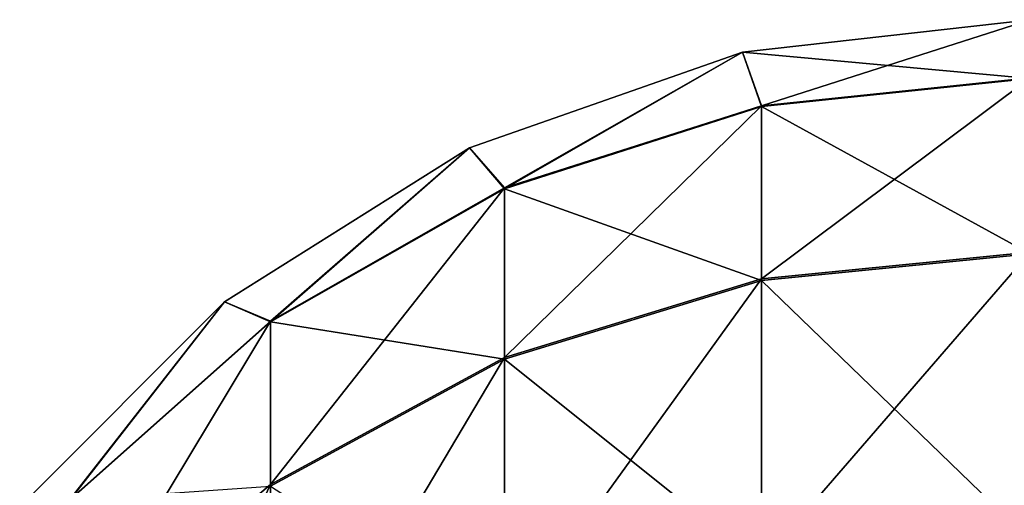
# Model space of a CAD drawing. Header units: inches. Extents: x -4.64 to 4.64, y -1.42 to 0.49.
# Tile 534 of 608: x 3.9941 to 4.039, y -0.5852 to -0.564. Entities that reach past the tile are written whole.
import ezdxf

# ---------------------------------------------------------------- set-up
doc = ezdxf.new("R2010")
doc.units = ezdxf.units.IN
doc.header["$LTSCALE"] = 65.185185
doc.header["$MEASUREMENT"] = 0
for name, color, linetype in [('622', 7, 'CONTINUOUS'), ('624', 7, 'CONTINUOUS'), ('626', 7, 'CONTINUOUS'), ('628', 7, 'CONTINUOUS'), ('630', 7, 'CONTINUOUS'), ('632', 7, 'CONTINUOUS'), ('634', 7, 'CONTINUOUS'), ('636', 7, 'CONTINUOUS'), ('638', 7, 'CONTINUOUS'), ('653', 7, 'CONTINUOUS'), ('655', 7, 'CONTINUOUS'), ('657', 7, 'CONTINUOUS')]:
    doc.layers.add(name, color=color, linetype=linetype)

msp = doc.modelspace()

# ---------------------------------------------------------------- linework, layer by layer
at = {"layer": '622', "color": 7, "linetype": 'CONTINUOUS', "true_color": 0xa2afbf}
for points in [[(4.04021, -0.564, -6.062), (4.027943, -0.567922, -6.0923), (4.027081, -0.565479, -6.062), (4.04021, -0.564, -6.062)], [(4.04021, -0.564, -6.062), (4.04021, -0.566652, -6.092523), (4.027943, -0.567922, -6.0923), (4.04021, -0.564, -6.062)], [(4.027081, -0.565479, -6.062), (4.016213, -0.571676, -6.091643), (4.014611, -0.569843, -6.062), (4.027081, -0.565479, -6.062)], [(4.027943, -0.567922, -6.0923), (4.016213, -0.571676, -6.091643), (4.027081, -0.565479, -6.062), (4.027943, -0.567922, -6.0923)], [(4.04021, -0.566652, -6.092523), (4.04021, -0.574611, -6.122363), (4.027943, -0.575823, -6.121924), (4.04021, -0.566652, -6.092523)], [(4.04021, -0.566652, -6.092523), (4.027943, -0.575823, -6.121924), (4.027943, -0.567922, -6.0923), (4.04021, -0.566652, -6.092523)], [(4.027943, -0.575823, -6.121924), (4.016213, -0.579406, -6.120624), (4.027943, -0.567922, -6.0923), (4.027943, -0.575823, -6.121924)], [(4.027943, -0.567922, -6.0923), (4.016213, -0.579406, -6.120624), (4.016213, -0.571676, -6.091643), (4.027943, -0.567922, -6.0923)], [(4.014611, -0.569843, -6.062), (4.005531, -0.577751, -6.09058), (4.003424, -0.576872, -6.062), (4.014611, -0.569843, -6.062)], [(4.016213, -0.571676, -6.091643), (4.005531, -0.577751, -6.09058), (4.014611, -0.569843, -6.062), (4.016213, -0.571676, -6.091643)], [(4.016213, -0.579406, -6.120624), (4.005531, -0.585204, -6.118521), (4.016213, -0.571676, -6.091643), (4.016213, -0.579406, -6.120624)], [(4.016213, -0.571676, -6.091643), (4.005531, -0.585204, -6.118521), (4.005531, -0.577751, -6.09058), (4.016213, -0.571676, -6.091643)], [(4.04021, -0.574611, -6.122363), (4.04021, -0.587636, -6.150366), (4.027943, -0.588753, -6.149723), (4.04021, -0.574611, -6.122363)], [(4.04021, -0.574611, -6.122363), (4.027943, -0.588753, -6.149723), (4.027943, -0.575823, -6.121924), (4.04021, -0.574611, -6.122363)], [(4.027943, -0.588753, -6.149723), (4.016213, -0.592056, -6.14782), (4.027943, -0.575823, -6.121924), (4.027943, -0.588753, -6.149723)], [(4.027943, -0.575823, -6.121924), (4.016213, -0.592056, -6.14782), (4.016213, -0.579406, -6.120624), (4.027943, -0.575823, -6.121924)], [(4.003424, -0.576872, -6.062), (3.996364, -0.58588, -6.089156), (3.994082, -0.586214, -6.062), (4.003424, -0.576872, -6.062)], [(4.005531, -0.577751, -6.09058), (3.996364, -0.58588, -6.089156), (4.003424, -0.576872, -6.062), (4.005531, -0.577751, -6.09058)], [(4.005531, -0.585204, -6.118521), (3.996364, -0.592962, -6.115706), (4.005531, -0.577751, -6.09058), (4.005531, -0.585204, -6.118521)], [(4.005531, -0.577751, -6.09058), (3.996364, -0.592962, -6.115706), (3.996364, -0.58588, -6.089156), (4.005531, -0.577751, -6.09058)], [(4.016213, -0.592056, -6.14782), (4.005531, -0.5974, -6.144741), (4.016213, -0.579406, -6.120624), (4.016213, -0.592056, -6.14782)], [(4.016213, -0.579406, -6.120624), (4.005531, -0.5974, -6.144741), (4.005531, -0.585204, -6.118521), (4.016213, -0.579406, -6.120624)], [(4.005531, -0.5974, -6.144741), (3.996364, -0.604551, -6.14062), (4.005531, -0.585204, -6.118521), (4.005531, -0.5974, -6.144741)], [(4.005531, -0.585204, -6.118521), (3.996364, -0.604551, -6.14062), (3.996364, -0.592962, -6.115706), (4.005531, -0.585204, -6.118521)]]:
    msp.add_3dface(points, dxfattribs=at)
at = {"layer": '624', "color": 7, "linetype": 'CONTINUOUS', "true_color": 0xa2afbf}
for points in [[(4.04021, -0.564, -6.062), (4.027081, -0.565479, -6.062), (4.04021, -0.564, -4.238), (4.04021, -0.564, -6.062)], [(4.04021, -0.564, -4.238), (4.027081, -0.565479, -6.062), (4.027081, -0.565479, -4.238), (4.04021, -0.564, -4.238)], [(4.027081, -0.565479, -6.062), (4.014611, -0.569843, -6.062), (4.027081, -0.565479, -4.238), (4.027081, -0.565479, -6.062)], [(4.027081, -0.565479, -4.238), (4.014611, -0.569843, -6.062), (4.014611, -0.569843, -4.238), (4.027081, -0.565479, -4.238)], [(4.014611, -0.569843, -6.062), (4.003424, -0.576872, -6.062), (4.014611, -0.569843, -4.238), (4.014611, -0.569843, -6.062)], [(4.014611, -0.569843, -4.238), (4.003424, -0.576872, -6.062), (4.003424, -0.576872, -4.238), (4.014611, -0.569843, -4.238)], [(4.003424, -0.576872, -6.062), (3.994082, -0.586214, -6.062), (4.003424, -0.576872, -4.238), (4.003424, -0.576872, -6.062)], [(4.003424, -0.576872, -4.238), (3.994082, -0.586214, -6.062), (3.994082, -0.586214, -4.238), (4.003424, -0.576872, -4.238)]]:
    msp.add_3dface(points, dxfattribs=at)
at = {"layer": '626', "color": 7, "linetype": 'CONTINUOUS', "true_color": 0xa2afbf}
for points in [[(4.04021, -0.564, -4.238), (4.027081, -0.565479, -4.238), (4.04021, -0.566689, -4.207264), (4.04021, -0.564, -4.238)], [(4.027081, -0.565479, -4.238), (4.014611, -0.569843, -4.238), (4.016213, -0.571712, -4.20815), (4.027081, -0.565479, -4.238)], [(4.027943, -0.567959, -4.207488), (4.027081, -0.565479, -4.238), (4.016213, -0.571712, -4.20815), (4.027943, -0.567959, -4.207488)], [(4.04021, -0.566689, -4.207264), (4.027081, -0.565479, -4.238), (4.027943, -0.567959, -4.207488), (4.04021, -0.566689, -4.207264)], [(4.04021, -0.574685, -4.177433), (4.04021, -0.566689, -4.207264), (4.027943, -0.567959, -4.207488), (4.04021, -0.574685, -4.177433)], [(4.027943, -0.567959, -4.207488), (4.016213, -0.571712, -4.20815), (4.027943, -0.575896, -4.177875), (4.027943, -0.567959, -4.207488)], [(4.04021, -0.574685, -4.177433), (4.027943, -0.567959, -4.207488), (4.027943, -0.575896, -4.177875), (4.04021, -0.574685, -4.177433)], [(4.014611, -0.569843, -4.238), (4.003424, -0.576872, -4.238), (4.005531, -0.577786, -4.209221), (4.014611, -0.569843, -4.238)], [(4.016213, -0.571712, -4.20815), (4.014611, -0.569843, -4.238), (4.005531, -0.577786, -4.209221), (4.016213, -0.571712, -4.20815)], [(4.016213, -0.571712, -4.20815), (4.005531, -0.577786, -4.209221), (4.016213, -0.579478, -4.179179), (4.016213, -0.571712, -4.20815)], [(4.027943, -0.575896, -4.177875), (4.016213, -0.571712, -4.20815), (4.016213, -0.579478, -4.179179), (4.027943, -0.575896, -4.177875)], [(4.04021, -0.587744, -4.149446), (4.04021, -0.574685, -4.177433), (4.027943, -0.575896, -4.177875), (4.04021, -0.587744, -4.149446)], [(4.027943, -0.575896, -4.177875), (4.016213, -0.579478, -4.179179), (4.027943, -0.588861, -4.150092), (4.027943, -0.575896, -4.177875)], [(4.04021, -0.587744, -4.149446), (4.027943, -0.575896, -4.177875), (4.027943, -0.588861, -4.150092), (4.04021, -0.587744, -4.149446)], [(4.003424, -0.576872, -4.238), (3.994082, -0.586214, -4.238), (3.996364, -0.585914, -4.210654), (4.003424, -0.576872, -4.238)], [(4.005531, -0.577786, -4.209221), (4.003424, -0.576872, -4.238), (3.996364, -0.585914, -4.210654), (4.005531, -0.577786, -4.209221)], [(4.005531, -0.577786, -4.209221), (3.996364, -0.585914, -4.210654), (4.005531, -0.585273, -4.181289), (4.005531, -0.577786, -4.209221)], [(4.016213, -0.579478, -4.179179), (4.005531, -0.577786, -4.209221), (4.005531, -0.585273, -4.181289), (4.016213, -0.579478, -4.179179)], [(4.016213, -0.579478, -4.179179), (4.005531, -0.585273, -4.181289), (4.016213, -0.592161, -4.151998), (4.016213, -0.579478, -4.179179)], [(4.027943, -0.588861, -4.150092), (4.016213, -0.579478, -4.179179), (4.016213, -0.592161, -4.151998), (4.027943, -0.588861, -4.150092)]]:
    msp.add_3dface(points, dxfattribs=at)
at = {"layer": '628', "color": 7, "linetype": 'CONTINUOUS', "true_color": 0xa2afbf}
for points in [[(4.04021, -0.564, -1.942), (4.027943, -0.567922, -1.9723), (4.027081, -0.565479, -1.942), (4.04021, -0.564, -1.942)], [(4.04021, -0.564, -1.942), (4.04021, -0.566652, -1.972523), (4.027943, -0.567922, -1.9723), (4.04021, -0.564, -1.942)], [(4.027081, -0.565479, -1.942), (4.016213, -0.571676, -1.971643), (4.014611, -0.569843, -1.942), (4.027081, -0.565479, -1.942)], [(4.027943, -0.567922, -1.9723), (4.016213, -0.571676, -1.971643), (4.027081, -0.565479, -1.942), (4.027943, -0.567922, -1.9723)], [(4.04021, -0.566652, -1.972523), (4.04021, -0.574611, -2.002363), (4.027943, -0.575823, -2.001924), (4.04021, -0.566652, -1.972523)], [(4.04021, -0.566652, -1.972523), (4.027943, -0.575823, -2.001924), (4.027943, -0.567922, -1.9723), (4.04021, -0.566652, -1.972523)], [(4.027943, -0.575823, -2.001924), (4.016213, -0.579406, -2.000624), (4.027943, -0.567922, -1.9723), (4.027943, -0.575823, -2.001924)], [(4.027943, -0.567922, -1.9723), (4.016213, -0.579406, -2.000624), (4.016213, -0.571676, -1.971643), (4.027943, -0.567922, -1.9723)], [(4.014611, -0.569843, -1.942), (4.005531, -0.577751, -1.97058), (4.003424, -0.576872, -1.942), (4.014611, -0.569843, -1.942)], [(4.016213, -0.571676, -1.971643), (4.005531, -0.577751, -1.97058), (4.014611, -0.569843, -1.942), (4.016213, -0.571676, -1.971643)], [(4.016213, -0.579406, -2.000624), (4.005531, -0.585204, -1.998521), (4.016213, -0.571676, -1.971643), (4.016213, -0.579406, -2.000624)], [(4.016213, -0.571676, -1.971643), (4.005531, -0.585204, -1.998521), (4.005531, -0.577751, -1.97058), (4.016213, -0.571676, -1.971643)], [(4.04021, -0.574611, -2.002363), (4.04021, -0.587636, -2.030366), (4.027943, -0.588753, -2.029723), (4.04021, -0.574611, -2.002363)], [(4.04021, -0.574611, -2.002363), (4.027943, -0.588753, -2.029723), (4.027943, -0.575823, -2.001924), (4.04021, -0.574611, -2.002363)], [(4.027943, -0.588753, -2.029723), (4.016213, -0.592056, -2.02782), (4.027943, -0.575823, -2.001924), (4.027943, -0.588753, -2.029723)], [(4.027943, -0.575823, -2.001924), (4.016213, -0.592056, -2.02782), (4.016213, -0.579406, -2.000624), (4.027943, -0.575823, -2.001924)], [(4.003424, -0.576872, -1.942), (3.996364, -0.58588, -1.969156), (3.994082, -0.586214, -1.942), (4.003424, -0.576872, -1.942)], [(4.005531, -0.577751, -1.97058), (3.996364, -0.58588, -1.969156), (4.003424, -0.576872, -1.942), (4.005531, -0.577751, -1.97058)], [(4.005531, -0.585204, -1.998521), (3.996364, -0.592962, -1.995706), (4.005531, -0.577751, -1.97058), (4.005531, -0.585204, -1.998521)], [(4.005531, -0.577751, -1.97058), (3.996364, -0.592962, -1.995706), (3.996364, -0.58588, -1.969156), (4.005531, -0.577751, -1.97058)], [(4.016213, -0.592056, -2.02782), (4.005531, -0.5974, -2.024741), (4.016213, -0.579406, -2.000624), (4.016213, -0.592056, -2.02782)], [(4.016213, -0.579406, -2.000624), (4.005531, -0.5974, -2.024741), (4.005531, -0.585204, -1.998521), (4.016213, -0.579406, -2.000624)], [(4.005531, -0.5974, -2.024741), (3.996364, -0.604551, -2.02062), (4.005531, -0.585204, -1.998521), (4.005531, -0.5974, -2.024741)], [(4.005531, -0.585204, -1.998521), (3.996364, -0.604551, -2.02062), (3.996364, -0.592962, -1.995706), (4.005531, -0.585204, -1.998521)]]:
    msp.add_3dface(points, dxfattribs=at)
at = {"layer": '630', "color": 7, "linetype": 'CONTINUOUS', "true_color": 0xa2afbf}
for points in [[(4.04021, -0.564, -1.942), (4.027081, -0.565479, -1.942), (4.04021, -0.564, -0.118), (4.04021, -0.564, -1.942)], [(4.04021, -0.564, -0.118), (4.027081, -0.565479, -1.942), (4.027081, -0.565479, -0.118), (4.04021, -0.564, -0.118)], [(4.027081, -0.565479, -1.942), (4.014611, -0.569843, -1.942), (4.027081, -0.565479, -0.118), (4.027081, -0.565479, -1.942)], [(4.027081, -0.565479, -0.118), (4.014611, -0.569843, -1.942), (4.014611, -0.569843, -0.118), (4.027081, -0.565479, -0.118)], [(4.014611, -0.569843, -1.942), (4.003424, -0.576872, -1.942), (4.014611, -0.569843, -0.118), (4.014611, -0.569843, -1.942)], [(4.014611, -0.569843, -0.118), (4.003424, -0.576872, -1.942), (4.003424, -0.576872, -0.118), (4.014611, -0.569843, -0.118)], [(4.003424, -0.576872, -1.942), (3.994082, -0.586214, -1.942), (4.003424, -0.576872, -0.118), (4.003424, -0.576872, -1.942)], [(4.003424, -0.576872, -0.118), (3.994082, -0.586214, -1.942), (3.994082, -0.586214, -0.118), (4.003424, -0.576872, -0.118)]]:
    msp.add_3dface(points, dxfattribs=at)
at = {"layer": '632', "color": 7, "linetype": 'CONTINUOUS', "true_color": 0xa2afbf}
for points in [[(4.04021, -0.564, -0.118), (4.027081, -0.565479, -0.118), (4.04021, -0.566689, -0.087264), (4.04021, -0.564, -0.118)], [(4.027081, -0.565479, -0.118), (4.014611, -0.569843, -0.118), (4.016213, -0.571712, -0.08815), (4.027081, -0.565479, -0.118)], [(4.027943, -0.567959, -0.087488), (4.027081, -0.565479, -0.118), (4.016213, -0.571712, -0.08815), (4.027943, -0.567959, -0.087488)], [(4.04021, -0.566689, -0.087264), (4.027081, -0.565479, -0.118), (4.027943, -0.567959, -0.087488), (4.04021, -0.566689, -0.087264)], [(4.04021, -0.574685, -0.057433), (4.04021, -0.566689, -0.087264), (4.027943, -0.567959, -0.087488), (4.04021, -0.574685, -0.057433)], [(4.027943, -0.567959, -0.087488), (4.016213, -0.571712, -0.08815), (4.027943, -0.575896, -0.057875), (4.027943, -0.567959, -0.087488)], [(4.04021, -0.574685, -0.057433), (4.027943, -0.567959, -0.087488), (4.027943, -0.575896, -0.057875), (4.04021, -0.574685, -0.057433)], [(4.014611, -0.569843, -0.118), (4.003424, -0.576872, -0.118), (4.005531, -0.577786, -0.089221), (4.014611, -0.569843, -0.118)], [(4.016213, -0.571712, -0.08815), (4.014611, -0.569843, -0.118), (4.005531, -0.577786, -0.089221), (4.016213, -0.571712, -0.08815)], [(4.016213, -0.571712, -0.08815), (4.005531, -0.577786, -0.089221), (4.016213, -0.579478, -0.059179), (4.016213, -0.571712, -0.08815)], [(4.027943, -0.575896, -0.057875), (4.016213, -0.571712, -0.08815), (4.016213, -0.579478, -0.059179), (4.027943, -0.575896, -0.057875)], [(4.04021, -0.587744, -0.029446), (4.04021, -0.574685, -0.057433), (4.027943, -0.575896, -0.057875), (4.04021, -0.587744, -0.029446)], [(4.027943, -0.575896, -0.057875), (4.016213, -0.579478, -0.059179), (4.027943, -0.588861, -0.030092), (4.027943, -0.575896, -0.057875)], [(4.04021, -0.587744, -0.029446), (4.027943, -0.575896, -0.057875), (4.027943, -0.588861, -0.030092), (4.04021, -0.587744, -0.029446)], [(4.003424, -0.576872, -0.118), (3.994082, -0.586214, -0.118), (3.996364, -0.585914, -0.090654), (4.003424, -0.576872, -0.118)], [(4.005531, -0.577786, -0.089221), (4.003424, -0.576872, -0.118), (3.996364, -0.585914, -0.090654), (4.005531, -0.577786, -0.089221)], [(4.005531, -0.577786, -0.089221), (3.996364, -0.585914, -0.090654), (4.005531, -0.585273, -0.061289), (4.005531, -0.577786, -0.089221)], [(4.016213, -0.579478, -0.059179), (4.005531, -0.577786, -0.089221), (4.005531, -0.585273, -0.061289), (4.016213, -0.579478, -0.059179)], [(4.016213, -0.579478, -0.059179), (4.005531, -0.585273, -0.061289), (4.016213, -0.592161, -0.031998), (4.016213, -0.579478, -0.059179)], [(4.027943, -0.588861, -0.030092), (4.016213, -0.579478, -0.059179), (4.016213, -0.592161, -0.031998), (4.027943, -0.588861, -0.030092)]]:
    msp.add_3dface(points, dxfattribs=at)
at = {"layer": '634', "color": 7, "linetype": 'CONTINUOUS', "true_color": 0xa2afbf}
for points in [[(4.04021, -0.564, 2.178), (4.027943, -0.567922, 2.1477), (4.027081, -0.565479, 2.178), (4.04021, -0.564, 2.178)], [(4.04021, -0.564, 2.178), (4.04021, -0.566652, 2.147477), (4.027943, -0.567922, 2.1477), (4.04021, -0.564, 2.178)], [(4.027081, -0.565479, 2.178), (4.016213, -0.571676, 2.148357), (4.014611, -0.569843, 2.178), (4.027081, -0.565479, 2.178)], [(4.027943, -0.567922, 2.1477), (4.016213, -0.571676, 2.148357), (4.027081, -0.565479, 2.178), (4.027943, -0.567922, 2.1477)], [(4.04021, -0.566652, 2.147477), (4.04021, -0.574611, 2.117637), (4.027943, -0.575823, 2.118076), (4.04021, -0.566652, 2.147477)], [(4.04021, -0.566652, 2.147477), (4.027943, -0.575823, 2.118076), (4.027943, -0.567922, 2.1477), (4.04021, -0.566652, 2.147477)], [(4.027943, -0.575823, 2.118076), (4.016213, -0.579406, 2.119376), (4.027943, -0.567922, 2.1477), (4.027943, -0.575823, 2.118076)], [(4.027943, -0.567922, 2.1477), (4.016213, -0.579406, 2.119376), (4.016213, -0.571676, 2.148357), (4.027943, -0.567922, 2.1477)], [(4.014611, -0.569843, 2.178), (4.005531, -0.577751, 2.14942), (4.003424, -0.576872, 2.178), (4.014611, -0.569843, 2.178)], [(4.016213, -0.571676, 2.148357), (4.005531, -0.577751, 2.14942), (4.014611, -0.569843, 2.178), (4.016213, -0.571676, 2.148357)], [(4.016213, -0.579406, 2.119376), (4.005531, -0.585204, 2.121479), (4.016213, -0.571676, 2.148357), (4.016213, -0.579406, 2.119376)], [(4.016213, -0.571676, 2.148357), (4.005531, -0.585204, 2.121479), (4.005531, -0.577751, 2.14942), (4.016213, -0.571676, 2.148357)], [(4.04021, -0.574611, 2.117637), (4.04021, -0.587636, 2.089634), (4.027943, -0.588753, 2.090277), (4.04021, -0.574611, 2.117637)], [(4.04021, -0.574611, 2.117637), (4.027943, -0.588753, 2.090277), (4.027943, -0.575823, 2.118076), (4.04021, -0.574611, 2.117637)], [(4.027943, -0.588753, 2.090277), (4.016213, -0.592056, 2.09218), (4.027943, -0.575823, 2.118076), (4.027943, -0.588753, 2.090277)], [(4.027943, -0.575823, 2.118076), (4.016213, -0.592056, 2.09218), (4.016213, -0.579406, 2.119376), (4.027943, -0.575823, 2.118076)], [(4.003424, -0.576872, 2.178), (3.996364, -0.58588, 2.150844), (3.994082, -0.586214, 2.178), (4.003424, -0.576872, 2.178)], [(4.005531, -0.577751, 2.14942), (3.996364, -0.58588, 2.150844), (4.003424, -0.576872, 2.178), (4.005531, -0.577751, 2.14942)], [(4.005531, -0.585204, 2.121479), (3.996364, -0.592962, 2.124294), (4.005531, -0.577751, 2.14942), (4.005531, -0.585204, 2.121479)], [(4.005531, -0.577751, 2.14942), (3.996364, -0.592962, 2.124294), (3.996364, -0.58588, 2.150844), (4.005531, -0.577751, 2.14942)], [(4.016213, -0.592056, 2.09218), (4.005531, -0.5974, 2.095259), (4.016213, -0.579406, 2.119376), (4.016213, -0.592056, 2.09218)], [(4.016213, -0.579406, 2.119376), (4.005531, -0.5974, 2.095259), (4.005531, -0.585204, 2.121479), (4.016213, -0.579406, 2.119376)], [(4.005531, -0.5974, 2.095259), (3.996364, -0.604551, 2.09938), (4.005531, -0.585204, 2.121479), (4.005531, -0.5974, 2.095259)], [(4.005531, -0.585204, 2.121479), (3.996364, -0.604551, 2.09938), (3.996364, -0.592962, 2.124294), (4.005531, -0.585204, 2.121479)]]:
    msp.add_3dface(points, dxfattribs=at)
at = {"layer": '636', "color": 7, "linetype": 'CONTINUOUS', "true_color": 0xa2afbf}
for points in [[(4.04021, -0.564, 2.178), (4.027081, -0.565479, 2.178), (4.04021, -0.564, 4.002), (4.04021, -0.564, 2.178)], [(4.04021, -0.564, 4.002), (4.027081, -0.565479, 2.178), (4.027081, -0.565479, 4.002), (4.04021, -0.564, 4.002)], [(4.027081, -0.565479, 2.178), (4.014611, -0.569843, 2.178), (4.027081, -0.565479, 4.002), (4.027081, -0.565479, 2.178)], [(4.027081, -0.565479, 4.002), (4.014611, -0.569843, 2.178), (4.014611, -0.569843, 4.002), (4.027081, -0.565479, 4.002)], [(4.014611, -0.569843, 2.178), (4.003424, -0.576872, 2.178), (4.014611, -0.569843, 4.002), (4.014611, -0.569843, 2.178)], [(4.014611, -0.569843, 4.002), (4.003424, -0.576872, 2.178), (4.003424, -0.576872, 4.002), (4.014611, -0.569843, 4.002)], [(4.003424, -0.576872, 2.178), (3.994082, -0.586214, 2.178), (4.003424, -0.576872, 4.002), (4.003424, -0.576872, 2.178)], [(4.003424, -0.576872, 4.002), (3.994082, -0.586214, 2.178), (3.994082, -0.586214, 4.002), (4.003424, -0.576872, 4.002)]]:
    msp.add_3dface(points, dxfattribs=at)
at = {"layer": '638', "color": 7, "linetype": 'CONTINUOUS', "true_color": 0xa2afbf}
for points in [[(4.04021, -0.564, 4.002), (4.027081, -0.565479, 4.002), (4.04021, -0.566689, 4.032736), (4.04021, -0.564, 4.002)], [(4.027081, -0.565479, 4.002), (4.014611, -0.569843, 4.002), (4.016213, -0.571712, 4.03185), (4.027081, -0.565479, 4.002)], [(4.027943, -0.567959, 4.032512), (4.027081, -0.565479, 4.002), (4.016213, -0.571712, 4.03185), (4.027943, -0.567959, 4.032512)], [(4.04021, -0.566689, 4.032736), (4.027081, -0.565479, 4.002), (4.027943, -0.567959, 4.032512), (4.04021, -0.566689, 4.032736)], [(4.04021, -0.574685, 4.062567), (4.04021, -0.566689, 4.032736), (4.027943, -0.567959, 4.032512), (4.04021, -0.574685, 4.062567)], [(4.027943, -0.567959, 4.032512), (4.016213, -0.571712, 4.03185), (4.027943, -0.575896, 4.062125), (4.027943, -0.567959, 4.032512)], [(4.04021, -0.574685, 4.062567), (4.027943, -0.567959, 4.032512), (4.027943, -0.575896, 4.062125), (4.04021, -0.574685, 4.062567)], [(4.014611, -0.569843, 4.002), (4.003424, -0.576872, 4.002), (4.005531, -0.577786, 4.030779), (4.014611, -0.569843, 4.002)], [(4.016213, -0.571712, 4.03185), (4.014611, -0.569843, 4.002), (4.005531, -0.577786, 4.030779), (4.016213, -0.571712, 4.03185)], [(4.016213, -0.571712, 4.03185), (4.005531, -0.577786, 4.030779), (4.016213, -0.579478, 4.060821), (4.016213, -0.571712, 4.03185)], [(4.027943, -0.575896, 4.062125), (4.016213, -0.571712, 4.03185), (4.016213, -0.579478, 4.060821), (4.027943, -0.575896, 4.062125)], [(4.04021, -0.587744, 4.090554), (4.04021, -0.574685, 4.062567), (4.027943, -0.575896, 4.062125), (4.04021, -0.587744, 4.090554)], [(4.027943, -0.575896, 4.062125), (4.016213, -0.579478, 4.060821), (4.027943, -0.588861, 4.089908), (4.027943, -0.575896, 4.062125)], [(4.04021, -0.587744, 4.090554), (4.027943, -0.575896, 4.062125), (4.027943, -0.588861, 4.089908), (4.04021, -0.587744, 4.090554)], [(4.003424, -0.576872, 4.002), (3.994082, -0.586214, 4.002), (3.996364, -0.585914, 4.029346), (4.003424, -0.576872, 4.002)], [(4.005531, -0.577786, 4.030779), (4.003424, -0.576872, 4.002), (3.996364, -0.585914, 4.029346), (4.005531, -0.577786, 4.030779)], [(4.005531, -0.577786, 4.030779), (3.996364, -0.585914, 4.029346), (4.005531, -0.585273, 4.058711), (4.005531, -0.577786, 4.030779)], [(4.016213, -0.579478, 4.060821), (4.005531, -0.577786, 4.030779), (4.005531, -0.585273, 4.058711), (4.016213, -0.579478, 4.060821)], [(4.016213, -0.579478, 4.060821), (4.005531, -0.585273, 4.058711), (4.016213, -0.592161, 4.088002), (4.016213, -0.579478, 4.060821)], [(4.027943, -0.588861, 4.089908), (4.016213, -0.579478, 4.060821), (4.016213, -0.592161, 4.088002), (4.027943, -0.588861, 4.089908)]]:
    msp.add_3dface(points, dxfattribs=at)
at = {"layer": '653', "color": 7, "linetype": 'CONTINUOUS', "true_color": 0xa2afbf}
for points in [[(4.04021, -0.564, 6.298), (4.027943, -0.567922, 6.2677), (4.027081, -0.565479, 6.298), (4.04021, -0.564, 6.298)], [(4.04021, -0.564, 6.298), (4.04021, -0.566652, 6.267477), (4.027943, -0.567922, 6.2677), (4.04021, -0.564, 6.298)], [(4.027081, -0.565479, 6.298), (4.016213, -0.571676, 6.268357), (4.014611, -0.569843, 6.298), (4.027081, -0.565479, 6.298)], [(4.027943, -0.567922, 6.2677), (4.016213, -0.571676, 6.268357), (4.027081, -0.565479, 6.298), (4.027943, -0.567922, 6.2677)], [(4.04021, -0.566652, 6.267477), (4.04021, -0.574611, 6.237637), (4.027943, -0.575823, 6.238076), (4.04021, -0.566652, 6.267477)], [(4.04021, -0.566652, 6.267477), (4.027943, -0.575823, 6.238076), (4.027943, -0.567922, 6.2677), (4.04021, -0.566652, 6.267477)], [(4.027943, -0.575823, 6.238076), (4.016213, -0.579406, 6.239376), (4.027943, -0.567922, 6.2677), (4.027943, -0.575823, 6.238076)], [(4.027943, -0.567922, 6.2677), (4.016213, -0.579406, 6.239376), (4.016213, -0.571676, 6.268357), (4.027943, -0.567922, 6.2677)], [(4.014611, -0.569843, 6.298), (4.005531, -0.577751, 6.26942), (4.003424, -0.576872, 6.298), (4.014611, -0.569843, 6.298)], [(4.016213, -0.571676, 6.268357), (4.005531, -0.577751, 6.26942), (4.014611, -0.569843, 6.298), (4.016213, -0.571676, 6.268357)], [(4.016213, -0.579406, 6.239376), (4.005531, -0.585204, 6.241479), (4.016213, -0.571676, 6.268357), (4.016213, -0.579406, 6.239376)], [(4.016213, -0.571676, 6.268357), (4.005531, -0.585204, 6.241479), (4.005531, -0.577751, 6.26942), (4.016213, -0.571676, 6.268357)], [(4.04021, -0.574611, 6.237637), (4.04021, -0.587636, 6.209634), (4.027943, -0.588753, 6.210277), (4.04021, -0.574611, 6.237637)], [(4.04021, -0.574611, 6.237637), (4.027943, -0.588753, 6.210277), (4.027943, -0.575823, 6.238076), (4.04021, -0.574611, 6.237637)], [(4.027943, -0.588753, 6.210277), (4.016213, -0.592056, 6.21218), (4.027943, -0.575823, 6.238076), (4.027943, -0.588753, 6.210277)], [(4.027943, -0.575823, 6.238076), (4.016213, -0.592056, 6.21218), (4.016213, -0.579406, 6.239376), (4.027943, -0.575823, 6.238076)], [(4.003424, -0.576872, 6.298), (3.996364, -0.58588, 6.270844), (3.994082, -0.586214, 6.298), (4.003424, -0.576872, 6.298)], [(4.005531, -0.577751, 6.26942), (3.996364, -0.58588, 6.270844), (4.003424, -0.576872, 6.298), (4.005531, -0.577751, 6.26942)], [(4.005531, -0.585204, 6.241479), (3.996364, -0.592962, 6.244294), (4.005531, -0.577751, 6.26942), (4.005531, -0.585204, 6.241479)], [(4.005531, -0.577751, 6.26942), (3.996364, -0.592962, 6.244294), (3.996364, -0.58588, 6.270844), (4.005531, -0.577751, 6.26942)], [(4.016213, -0.592056, 6.21218), (4.005531, -0.5974, 6.215259), (4.016213, -0.579406, 6.239376), (4.016213, -0.592056, 6.21218)], [(4.016213, -0.579406, 6.239376), (4.005531, -0.5974, 6.215259), (4.005531, -0.585204, 6.241479), (4.016213, -0.579406, 6.239376)], [(4.005531, -0.5974, 6.215259), (3.996364, -0.604551, 6.21938), (4.005531, -0.585204, 6.241479), (4.005531, -0.5974, 6.215259)], [(4.005531, -0.585204, 6.241479), (3.996364, -0.604551, 6.21938), (3.996364, -0.592962, 6.244294), (4.005531, -0.585204, 6.241479)]]:
    msp.add_3dface(points, dxfattribs=at)
at = {"layer": '655', "color": 7, "linetype": 'CONTINUOUS', "true_color": 0xa2afbf}
for points in [[(4.04021, -0.564, 6.298), (4.027081, -0.565479, 6.298), (4.04021, -0.564, 8.00221), (4.04021, -0.564, 6.298)], [(4.04021, -0.564, 8.00221), (4.027081, -0.565479, 6.298), (4.027081, -0.565479, 8.00221), (4.04021, -0.564, 8.00221)], [(4.027081, -0.565479, 6.298), (4.014611, -0.569843, 6.298), (4.027081, -0.565479, 8.00221), (4.027081, -0.565479, 6.298)], [(4.027081, -0.565479, 8.00221), (4.014611, -0.569843, 6.298), (4.014611, -0.569843, 8.00221), (4.027081, -0.565479, 8.00221)], [(4.014611, -0.569843, 6.298), (4.003424, -0.576872, 6.298), (4.014611, -0.569843, 8.00221), (4.014611, -0.569843, 6.298)], [(4.014611, -0.569843, 8.00221), (4.003424, -0.576872, 6.298), (4.003424, -0.576872, 8.00221), (4.014611, -0.569843, 8.00221)], [(4.003424, -0.576872, 6.298), (3.994082, -0.586214, 6.298), (4.003424, -0.576872, 8.00221), (4.003424, -0.576872, 6.298)], [(4.003424, -0.576872, 8.00221), (3.994082, -0.586214, 6.298), (3.994082, -0.586214, 8.00221), (4.003424, -0.576872, 8.00221)]]:
    msp.add_3dface(points, dxfattribs=at)
at = {"layer": '657', "color": 7, "linetype": 'CONTINUOUS', "true_color": 0xa2afbf}
for points in [[(4.04021, -0.564, 8.00221), (4.027081, -0.565479, 8.00221), (4.04021, -0.566689, 8.032946), (4.04021, -0.564, 8.00221)], [(4.027081, -0.565479, 8.00221), (4.014611, -0.569843, 8.00221), (4.016213, -0.571712, 8.03206), (4.027081, -0.565479, 8.00221)], [(4.027943, -0.567959, 8.032722), (4.027081, -0.565479, 8.00221), (4.016213, -0.571712, 8.03206), (4.027943, -0.567959, 8.032722)], [(4.04021, -0.566689, 8.032946), (4.027081, -0.565479, 8.00221), (4.027943, -0.567959, 8.032722), (4.04021, -0.566689, 8.032946)], [(4.04021, -0.574685, 8.062777), (4.04021, -0.566689, 8.032946), (4.027943, -0.567959, 8.032722), (4.04021, -0.574685, 8.062777)], [(4.027943, -0.567959, 8.032722), (4.016213, -0.571712, 8.03206), (4.027943, -0.575896, 8.062335), (4.027943, -0.567959, 8.032722)], [(4.04021, -0.574685, 8.062777), (4.027943, -0.567959, 8.032722), (4.027943, -0.575896, 8.062335), (4.04021, -0.574685, 8.062777)], [(4.014611, -0.569843, 8.00221), (4.003424, -0.576872, 8.00221), (4.005531, -0.577786, 8.030989), (4.014611, -0.569843, 8.00221)], [(4.016213, -0.571712, 8.03206), (4.014611, -0.569843, 8.00221), (4.005531, -0.577786, 8.030989), (4.016213, -0.571712, 8.03206)], [(4.016213, -0.571712, 8.03206), (4.005531, -0.577786, 8.030989), (4.016213, -0.579478, 8.061031), (4.016213, -0.571712, 8.03206)], [(4.027943, -0.575896, 8.062335), (4.016213, -0.571712, 8.03206), (4.016213, -0.579478, 8.061031), (4.027943, -0.575896, 8.062335)], [(4.04021, -0.587744, 8.090764), (4.04021, -0.574685, 8.062777), (4.027943, -0.575896, 8.062335), (4.04021, -0.587744, 8.090764)], [(4.027943, -0.575896, 8.062335), (4.016213, -0.579478, 8.061031), (4.027943, -0.588861, 8.090118), (4.027943, -0.575896, 8.062335)], [(4.04021, -0.587744, 8.090764), (4.027943, -0.575896, 8.062335), (4.027943, -0.588861, 8.090118), (4.04021, -0.587744, 8.090764)], [(4.003424, -0.576872, 8.00221), (3.994082, -0.586214, 8.00221), (3.996364, -0.585914, 8.029556), (4.003424, -0.576872, 8.00221)], [(4.005531, -0.577786, 8.030989), (4.003424, -0.576872, 8.00221), (3.996364, -0.585914, 8.029556), (4.005531, -0.577786, 8.030989)], [(4.005531, -0.577786, 8.030989), (3.996364, -0.585914, 8.029556), (4.005531, -0.585273, 8.058921), (4.005531, -0.577786, 8.030989)], [(4.016213, -0.579478, 8.061031), (4.005531, -0.577786, 8.030989), (4.005531, -0.585273, 8.058921), (4.016213, -0.579478, 8.061031)], [(4.016213, -0.579478, 8.061031), (4.005531, -0.585273, 8.058921), (4.016213, -0.592161, 8.088212), (4.016213, -0.579478, 8.061031)], [(4.027943, -0.588861, 8.090118), (4.016213, -0.579478, 8.061031), (4.016213, -0.592161, 8.088212), (4.027943, -0.588861, 8.090118)]]:
    msp.add_3dface(points, dxfattribs=at)

doc.saveas('drawing.dxf')
